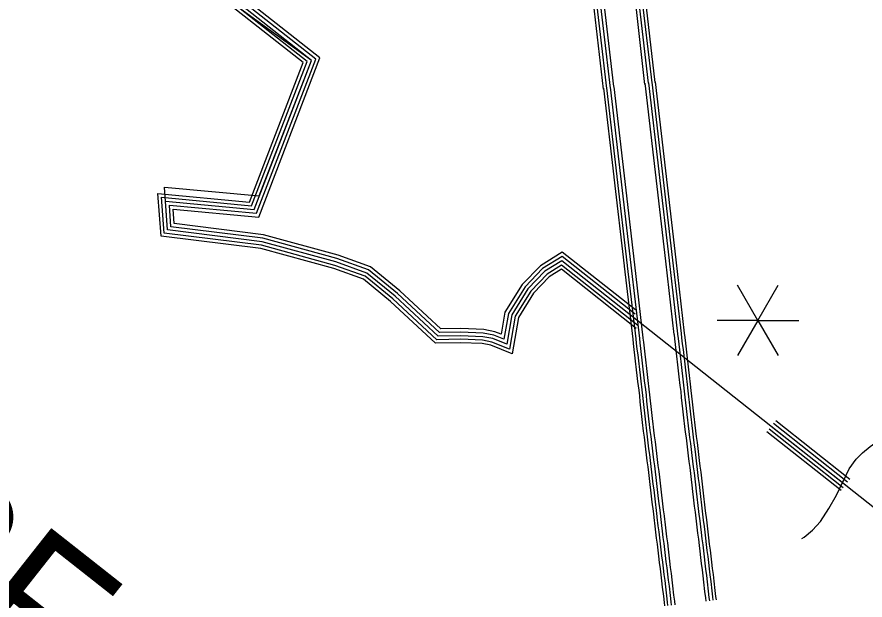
# Model space of a CAD drawing. Extents: x 1788175 to 1969470, y 584502 to 738744.
# Drawn here: x 1837625 to 1842363, y 623676 to 626936 of the extents above; entities that cross this region are included whole.
import ezdxf

# ---------------------------------------------------------------- set-up
doc = ezdxf.new("R2010")
doc.units = 0
for name, color, linetype in [('DESIGN - TRAFFIC CONTROL PERMANENT - Signalization', 7, 'Continuous'), ('DESIGN - TRANSPORTATION - Text', 7, 'Continuous'), ('SURVEY - CENTERLINE - Preliminary Text', 7, 'Continuous'), ('SURVEY - DRAINAGE - Natural Features', 7, 'Continuous')]:
    doc.layers.add(name, color=color, linetype=linetype)

msp = doc.modelspace()

# ---------------------------------------------------------------- linework, layer by layer
at = {"layer": 'DESIGN - TRAFFIC CONTROL PERMANENT - Signalization'}
for q in [(1841650.5, 625437), (1841878.6, 625437), (1841536.5, 625239.5), (1841650.5, 625042), (1841878.6, 625042), (1841992.7, 625239.5)]:
    msp.add_line((1841764.6, 625239.5), q, dxfattribs=at)
at = {"layer": 'DESIGN - TRANSPORTATION - Text'}
for points in [[(1842239.2, 624335.8), (1842242.4, 624342.7), (1842275.3, 624408.5), (1842313.3, 624464.1), (1842348.7, 624499.5), (1842391.7, 624535), (1842477.7, 624595.7), (1842543.5, 624633.7), (1842627, 624676.7), (1842692.8, 624704.5), (1842766.2, 624729.8), (1842844.6, 624750), (1842938.2, 624767.8), (1843009.1, 624780.4), (1843085, 624788), (1843135.6, 624788), (1843160.9, 624785.5), (1843170, 624779.6), (1843170.3, 624777.7)], [(1842009.4, 624019.6), (1842022.3, 624026.4), (1842070.4, 624066.9), (1842113.4, 624115), (1842161.4, 624188.3), (1842204.5, 624261.7), (1842237.5, 624332.3)]]:
    msp.add_lwpolyline(points, dxfattribs=at)
at = {"layer": 'SURVEY - CENTERLINE - Preliminary Text'}
for points in [[(1841133.7, 626557.8), (1841074.3, 627079.6), (1840990.7, 627772)], [(1841153.9, 626565.7), (1841093.8, 627081.4), (1841012, 627773.8)], [(1841173, 626567.9), (1841111.6, 627086.8), (1841035.1, 627777.3)], [(1841189.9, 626569), (1841131.2, 627088.5), (1841049.4, 627777.3)], [(1840901.7, 626531.5), (1840763, 627745.3)], [(1840921.3, 626535), (1840779, 627745.3)], [(1840940.9, 626538.6), (1840800.4, 627747.1)], [(1840960.4, 626547.5), (1840819.9, 627750.6)], [(1840902.2, 626538.2), (1840959.8, 626041.6)], [(1840919.6, 626540.3), (1840977.2, 626043.6)], [(1840939.4, 626542.6), (1840997.1, 626045.9)], [(1840959.6, 626544.9), (1841017.2, 626048.2)], [(1841132.9, 626565), (1841190.5, 626068.3)], [(1841152.9, 626568.2), (1841210.5, 626071.6)], [(1841172.8, 626570.5), (1841230.4, 626073.9)], [(1841190.2, 626572.6), (1841247.8, 626075.9)], [(1841190.6, 626067.4), (1841248.2, 625570.8)], [(1841210.6, 626070.7), (1841268.3, 625574)], [(1841230.5, 626073), (1841288.1, 625576.3)], [(1841247.9, 626075), (1841305.5, 625578.3)], [(1840959.9, 626040.7), (1841017.5, 625544)], [(1840977.3, 626042.7), (1841034.9, 625546)], [(1840997.2, 626045), (1841054.8, 625548.3)], [(1841017.3, 626047.3), (1841074.9, 625550.7)], [(1841017.7, 625543.1), (1841065.1, 625134.3)], [(1841035, 625545.1), (1841082.5, 625136.3)], [(1841054.9, 625547.4), (1841102.3, 625138.6)], [(1841075.1, 625549.8), (1841122.5, 625141)], [(1841248.3, 625569.9), (1841295.7, 625161.1)], [(1841268.4, 625573.1), (1841315.9, 625163.4)], [(1841288.2, 625575.4), (1841335.8, 625165.7)], [(1841305.6, 625577.4), (1841353.1, 625167.7)], [(1841315.9, 625163.1), (1841318.7, 625138.7), (1841322.3, 625106.6), (1841326.3, 625073.8), (1841330, 625041.1), (1841336, 624992.3), (1841339.8, 624958.7), (1841343.4, 624926.7), (1841349.4, 624877.9), (1841353.3, 624843.6), (1841356.7, 624810.5), (1841360.3, 624778.9), (1841364, 624746.1), (1841367.7, 624713.3), (1841371.4, 624680.6), (1841373, 624666.5)], [(1841335.8, 625165.3), (1841338.6, 625140.9), (1841342.2, 625108.9), (1841346.2, 625076.1), (1841349.9, 625043.4), (1841355.8, 624994.7), (1841359.7, 624961), (1841363.2, 624929.1), (1841369.2, 624880.3), (1841373.1, 624845.7), (1841376.5, 624812.7), (1841380.1, 624781.2), (1841383.8, 624748.3), (1841387.5, 624715.5), (1841391.2, 624682.8), (1841392.8, 624668.7)], [(1841353.2, 625167.3), (1841356, 625142.9), (1841359.6, 625111), (1841363.6, 625078.2), (1841367.2, 625045.5), (1841373.2, 624996.7), (1841377, 624962.9), (1841380.6, 624931.1), (1841386.6, 624882.3), (1841390.5, 624847.6), (1841393.9, 624814.6), (1841397.5, 624783.2), (1841401.2, 624750.3), (1841404.9, 624717.5), (1841408.6, 624684.8), (1841410.2, 624670.7)], [(1841065.1, 625133.8), (1841067.8, 625110.3), (1841071.5, 625077.2), (1841075.5, 625044.4), (1841079.2, 625011.6), (1841085.2, 624962.7), (1841088.9, 624930.4), (1841092.6, 624897.2), (1841098.6, 624848.4), (1841102.2, 624816.5), (1841105.6, 624783.3), (1841109.4, 624750.4), (1841113.1, 624717.7), (1841116.8, 624685), (1841120.5, 624652.1), (1841122.2, 624636.9)], [(1841082.5, 625135.8), (1841085.2, 625112.3), (1841088.9, 625079.2), (1841092.9, 625046.4), (1841096.6, 625013.6), (1841102.6, 624964.8), (1841106.3, 624932.4), (1841110, 624899.3), (1841116, 624850.4), (1841119.6, 624818.4), (1841123, 624785.2), (1841126.8, 624752.4), (1841130.5, 624719.7), (1841134.2, 624686.9), (1841137.9, 624654.1), (1841139.6, 624638.9)], [(1841102.4, 625138), (1841105.1, 625114.5), (1841108.8, 625081.5), (1841112.8, 625048.8), (1841116.5, 625016), (1841122.5, 624967.1), (1841126.1, 624934.6), (1841129.9, 624901.6), (1841135.8, 624852.8), (1841139.5, 624820.5), (1841142.9, 624787.4), (1841146.6, 624754.7), (1841150.3, 624721.9), (1841154, 624689.2), (1841157.7, 624656.3), (1841159.5, 624641.2)], [(1841122.5, 625140.3), (1841125.2, 625116.8), (1841128.9, 625083.9), (1841132.9, 625051.1), (1841136.6, 625018.3), (1841142.6, 624969.5), (1841146.3, 624936.9), (1841150, 624904), (1841156, 624855.1), (1841159.7, 624822.7), (1841163.1, 624789.5), (1841166.8, 624757), (1841170.5, 624724.2), (1841174.2, 624691.4), (1841177.9, 624658.6), (1841179.6, 624643.5)], [(1841295.9, 625159.9), (1841298.5, 625136.4), (1841302.2, 625104.2), (1841306.2, 625071.4), (1841309.8, 625038.7), (1841315.8, 624989.9), (1841319.6, 624956.5), (1841323.2, 624924.4), (1841329.2, 624875.6), (1841333.1, 624841.4), (1841336.5, 624808.3), (1841340.1, 624776.6), (1841343.8, 624743.8), (1841347.5, 624711), (1841351.2, 624678.3), (1841352.9, 624663.3)], [(1841179.7, 624642.6), (1841181.6, 624626.1), (1841185.6, 624593.1), (1841189.9, 624559.4), (1841194.2, 624526.7), (1841198.2, 624494.1), (1841202.2, 624461.4), (1841206.2, 624427.7), (1841210.5, 624395.2), (1841214.4, 624362.7), (1841218.4, 624329.2), (1841222.4, 624296.4), (1841226.4, 624262.7), (1841230.1, 624229.8), (1841236.1, 624180.2), (1841240.1, 624146.7), (1841240.2, 624145.6)], [(1841353, 624662.4), (1841354.8, 624646.5), (1841358.7, 624614.7), (1841362.9, 624581.8), (1841367.3, 624548.6), (1841371.3, 624515.2), (1841375.3, 624482.2), (1841379.2, 624449.4), (1841383.5, 624417.2), (1841387.6, 624383.5), (1841391.6, 624350), (1841395.6, 624317.2), (1841399.7, 624282.6), (1841403.4, 624250.1), (1841409.3, 624201), (1841413.3, 624167.6), (1841413.4, 624166.8)], [(1841373.1, 624665.5), (1841375, 624648.9), (1841378.8, 624617.2), (1841383, 624584.4), (1841387.4, 624551.2), (1841391.5, 624517.7), (1841395.5, 624484.6), (1841399.4, 624452), (1841403.6, 624419.8), (1841407.8, 624386), (1841411.8, 624352.4), (1841415.8, 624319.6), (1841419.8, 624285), (1841423.5, 624252.4), (1841429.4, 624203.4), (1841433.4, 624169.8)], [(1841392.9, 624667.8), (1841394.8, 624651.2), (1841398.7, 624619.7), (1841402.9, 624587), (1841407.2, 624553.7), (1841411.3, 624520.1), (1841415.3, 624487), (1841419.2, 624454.5), (1841423.5, 624422.3), (1841427.6, 624388.4), (1841431.6, 624354.8), (1841435.6, 624321.9), (1841439.7, 624287.2), (1841443.4, 624254.7), (1841449.3, 624205.8), (1841453.3, 624172.2)], [(1841410.3, 624669.8), (1841412.2, 624653.3), (1841416, 624621.9), (1841420.2, 624589.2), (1841424.6, 624555.9), (1841428.7, 624522.2), (1841432.7, 624489.1), (1841436.6, 624456.7), (1841440.8, 624424.5), (1841445, 624390.4), (1841449, 624356.9), (1841453, 624324), (1841457.1, 624289.2), (1841460.7, 624256.8), (1841466.7, 624207.9), (1841470.7, 624174.3)], [(1841122.3, 624636), (1841124.2, 624619.3), (1841128.3, 624585.9), (1841132.6, 624552), (1841136.9, 624519.5), (1841140.8, 624487.1), (1841144.8, 624454.5), (1841148.8, 624420.5), (1841153.2, 624387.9), (1841157.1, 624355.7), (1841161.1, 624322.2), (1841165.1, 624289.5), (1841169, 624256.1), (1841172.7, 624223.1), (1841178.7, 624173.3), (1841182.7, 624139.7), (1841182.9, 624138.5)], [(1841139.7, 624638), (1841141.6, 624621.3), (1841145.6, 624588.1), (1841150, 624554.3), (1841154.2, 624521.7), (1841158.2, 624489.2), (1841162.2, 624456.6), (1841166.2, 624422.7), (1841170.5, 624390.1), (1841174.4, 624357.8), (1841178.4, 624324.3), (1841182.4, 624291.6), (1841186.4, 624258.1), (1841190.1, 624225.2), (1841196.1, 624175.4), (1841200.1, 624141.8), (1841200.2, 624140.7)], [(1841159.6, 624640.3), (1841161.4, 624623.7), (1841165.5, 624590.6), (1841169.8, 624556.8), (1841174.1, 624524.2), (1841178, 624491.6), (1841182, 624458.9), (1841186, 624425.2), (1841190.4, 624392.7), (1841194.3, 624360.2), (1841198.3, 624326.7), (1841202.3, 624294), (1841206.3, 624260.3), (1841210, 624227.5), (1841216, 624177.8), (1841220, 624144.2), (1841220.1, 624143.1)], [(1841433.5, 624169.4), (1841439.7, 624119.1), (1841443.7, 624085.3), (1841447.6, 624052.3), (1841451.9, 624018.3), (1841456, 623983.4), (1841459.9, 623950.5), (1841464.2, 623916.4), (1841468.4, 623882.1), (1841472.7, 623847.5), (1841477, 623813.3), (1841481.4, 623777.5), (1841487.2, 623725.1), (1841491.2, 623690.7), (1841493.3, 623671.8)], [(1841453.3, 624171.8), (1841459.5, 624121.5), (1841463.6, 624087.6), (1841467.5, 624054.8), (1841471.8, 624020.7), (1841475.9, 623985.8), (1841479.8, 623952.9), (1841484, 623918.8), (1841488.3, 623884.6), (1841492.6, 623850), (1841496.9, 623815.8), (1841501.3, 623779.8), (1841507.1, 623727.3), (1841511, 623693), (1841513.2, 623674)], [(1841470.7, 624173.9), (1841476.9, 624123.6), (1841481, 624089.7), (1841484.9, 624056.9), (1841489.2, 624022.8), (1841493.2, 623987.8), (1841497.2, 623955), (1841501.4, 623921), (1841505.7, 623886.8), (1841509.9, 623852.2), (1841514.2, 623817.9), (1841518.7, 623781.8), (1841524.5, 623729.3), (1841528.4, 623695), (1841530.6, 623676)], [(1841183, 624137.6), (1841189, 624088.7), (1841193, 624055.4), (1841197, 624021.6), (1841201.3, 623987.8), (1841205.2, 623953.9), (1841209.3, 623920.1), (1841213.6, 623885.2), (1841217.9, 623851), (1841222.2, 623816.4), (1841226.4, 623782.1), (1841230.6, 623748.2), (1841236.3, 623696.9), (1841240.3, 623662.1), (1841242.5, 623642.6)], [(1841200.4, 624139.7), (1841206.4, 624090.8), (1841210.4, 624057.5), (1841214.4, 624023.7), (1841218.7, 623989.9), (1841222.6, 623955.9), (1841226.6, 623922.2), (1841231, 623887.4), (1841235.2, 623853.1), (1841239.5, 623818.5), (1841243.8, 623784.3), (1841248, 623750.2), (1841253.7, 623698.8), (1841257.7, 623664.1), (1841259.9, 623644.5)], [(1841220.2, 624142.2), (1841226.2, 624093.2), (1841230.2, 624059.8), (1841234.2, 624026.1), (1841238.5, 623992.3), (1841242.5, 623958.3), (1841246.5, 623924.6), (1841250.8, 623889.8), (1841255.1, 623855.6), (1841259.4, 623821), (1841263.7, 623786.8), (1841267.9, 623752.6), (1841273.5, 623701), (1841277.5, 623666.4), (1841279.7, 623646.8)], [(1841240.3, 624144.6), (1841246.4, 624095.7), (1841250.4, 624062.2), (1841254.4, 624028.6), (1841258.7, 623994.8), (1841262.6, 623960.7), (1841266.6, 623927), (1841270.9, 623892.3), (1841275.2, 623858.1), (1841279.5, 623823.5), (1841283.8, 623789.3), (1841288, 623754.9), (1841293.7, 623703.3), (1841297.7, 623668.7), (1841299.9, 623649)], [(1841413.5, 624166), (1841419.5, 624116.7), (1841423.6, 624082.9), (1841427.5, 624049.9), (1841431.8, 624015.8), (1841435.9, 623981.1), (1841439.8, 623948.1), (1841444, 623913.9), (1841448.3, 623879.6), (1841452.6, 623845), (1841456.9, 623810.8), (1841461.3, 623775.1), (1841467, 623722.8), (1841471, 623688.4), (1841473.2, 623668.6)]]:
    msp.add_lwpolyline(points, dxfattribs=at)
at = {"layer": 'SURVEY - DRAINAGE - Natural Features'}
for points in [[(1851663.9, 618264.1), (1844950.2, 622204), (1844809.4, 622283.7), (1844511.2, 622531.2), (1840669.1, 625572.7), (1840574.5, 625513.8), (1840479.3, 625415), (1840389.6, 625270.2), (1840361.5, 625106.6), (1840284, 625137.5), (1840228.2, 625148.2), (1840104.5, 625153.7), (1839978.7, 625151.2), (1839738, 625374), (1839579.9, 625503.9), (1839407, 625565.9), (1838995.1, 625678.9), (1838466.8, 625745.3), (1838449.1, 625984.3), (1838978.7, 625935.1), (1839270, 626693.2), (1837709.4, 627827.7)], [(1839317.9, 626706.4), (1838019.9, 627729.9)], [(1839294, 626699.8), (1838037.3, 627690.7)], [(1839270, 626693.2), (1838042.8, 627660.9)], [(1839246.1, 626686.6), (1838053.1, 627627.3)], [(1839223.3, 626680.4), (1838071.1, 627588.9)], [(1838412.6, 625948.6), (1838923.8, 625900.9), (1839223.3, 626680.4)], [(1838433.3, 625927.5), (1838936.3, 625880.7), (1839246.1, 626686.6)], [(1838454.9, 625905.4), (1838949.6, 625859.4), (1839270, 626693.2)], [(1838476.6, 625883.3), (1838962.8, 625838.1), (1839294, 626699.8)], [(1838498.3, 625861.2), (1838976, 625816.8), (1839317.9, 626706.4)], [(1841084.1, 625194.5), (1840666.4, 625525.1), (1840599.2, 625483.3), (1840510.3, 625391), (1840426.7, 625256.1), (1840391.8, 625052.5), (1840273, 625099.9), (1840223.7, 625109.3), (1840104, 625114.6), (1839963.7, 625111.9), (1839712.3, 625344.6), (1839560.4, 625469.5), (1839395.2, 625528.7), (1838987.5, 625640.5), (1838430.3, 625710.6), (1838412.6, 625948.6)], [(1841093.1, 625211.5), (1840667.7, 625548.3), (1840587.2, 625498.2), (1840495.2, 625402.7), (1840408.6, 625262.9), (1840377, 625078.8), (1840278.4, 625118.2), (1840225.9, 625128.2), (1840104.2, 625133.6), (1839971, 625131), (1839724.8, 625358.9), (1839569.9, 625486.2), (1839401, 625546.9), (1838991.2, 625659.2), (1838448.1, 625727.5), (1838433.3, 625927.5)], [(1841079.4, 625247.9), (1840669.1, 625572.7), (1840574.5, 625513.8), (1840479.3, 625415), (1840389.6, 625270.2), (1840361.5, 625106.6), (1840284, 625137.5), (1840228.2, 625148.2), (1840104.5, 625153.7), (1839978.7, 625151.2), (1839738, 625374), (1839579.9, 625503.9), (1839407, 625565.9), (1838995.1, 625678.9), (1838466.8, 625745.3), (1838454.9, 625905.4)], [(1841079, 625273.7), (1840670.5, 625597.1), (1840561.8, 625529.5), (1840463.5, 625427.4), (1840370.5, 625277.4), (1840346, 625134.3), (1840289.6, 625156.8), (1840230.6, 625168.1), (1840104.7, 625173.7), (1839986.3, 625171.3), (1839751.1, 625389.1), (1839589.9, 625521.5), (1839413, 625585), (1838999, 625698.6), (1838485.6, 625763.1), (1838476.6, 625883.3)], [(1841080.4, 625298.1), (1840671.9, 625621.5), (1840549.1, 625545.2), (1840447.6, 625439.7), (1840351.5, 625284.6), (1840330.4, 625162), (1840295.3, 625176.1), (1840232.9, 625188), (1840105, 625193.7), (1839994, 625191.5), (1839764.3, 625404.2), (1839600, 625539.2), (1839419.1, 625604.1), (1839003, 625718.2), (1838504.3, 625780.9), (1838498.3, 625861.2)], [(1842253.1, 624318.7), (1841839.2, 624646.4)], [(1842265.6, 624334.4), (1841851.6, 624662.1)], [(1842278, 624350.1), (1841864, 624677.8)], [(1842228.9, 624288.2), (1841814.9, 624615.9)], [(1842240.7, 624303), (1841826.7, 624630.8)]]:
    msp.add_lwpolyline(points, dxfattribs=at)

# ---------------------------------------------------------------- texts
msp.add_text('RUTHERFORD', height=775, rotation=321.7441, dxfattribs=at).set_placement((1833879.6, 626195.5))

doc.saveas('drawing.dxf')
